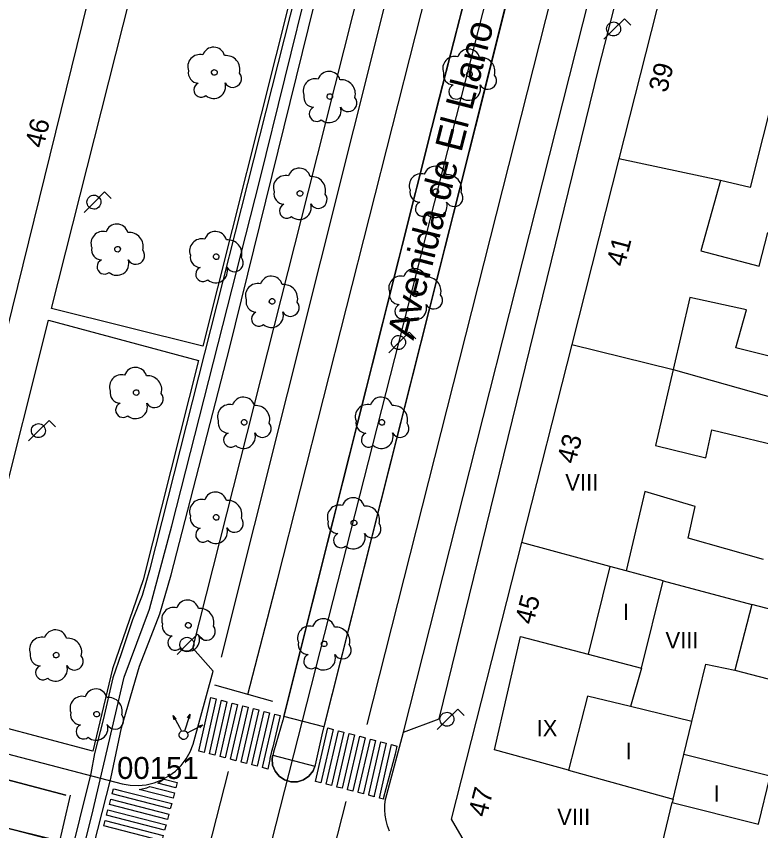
# Model space of a CAD drawing. Extents: x 282771 to 285132, y 4823109 to 4825496.
# Drawn here: x 284907.1 to 284974.9, y 4823170.4 to 4823244.6 of the extents above; entities that cross this region are included whole.
import ezdxf

# ---------------------------------------------------------------- set-up
doc = ezdxf.new("R2010")
doc.units = 0
for name, color, linetype in [('ACERA-BORDILLO', 7, 'Continuous'), ('ARBOL', 7, 'Continuous'), ('BORDILLO', 7, 'Continuous'), ('CALLE-EJE', 7, 'Continuous'), ('CALLE-TEXTO', 7, 'Continuous'), ('CARRIL-BICI-AREA', 7, 'Continuous'), ('CARRIL-BICI-EJE', 7, 'Continuous'), ('EDIFICIO', 7, 'Continuous'), ('FAROLA', 7, 'Continuous'), ('INTERIOR-EDIFICIO', 7, 'Continuous'), ('MEDIANERA', 7, 'Continuous'), ('NUM-PORTAL', 7, 'Continuous'), ('PASO-PEATONES', 7, 'Continuous'), ('SEMAFORO', 7, 'Continuous'), ('SENAL-VIARIA', 7, 'Continuous'), ('TXT-ALTURA-EDIFICIO', 7, 'Continuous'), ('VERTICE-RTM', 7, 'Continuous'), ('ZONA-VERDE', 7, 'Continuous')]:
    doc.layers.add(name, color=color, linetype=linetype)

msp = doc.modelspace()

# ---------------------------------------------------------------- linework, layer by layer
at = {"layer": 'ACERA-BORDILLO'}
for points in [[(284840.297, 4823194.448), (284876.93, 4823185.068), (284891.07, 4823181.359), (284916.75, 4823174.649), (284917.47, 4823174.519), (284918.22, 4823174.489), (284918.95, 4823174.559), (284919.67, 4823174.729), (284920.37, 4823174.999), (284921.01, 4823175.359), (284921.61, 4823175.799), (284922.13, 4823176.319), (284922.58, 4823176.909), (284922.95, 4823177.559), (284923.23, 4823178.249), (284925.061, 4823184.909), (284923.211, 4823187.019), (284933.751, 4823228.659), (284945.901, 4823276.83)], [(284941.126, 4823170.335), (284940.941, 4823170.814), (284940.808, 4823171.305), (284940.725, 4823171.798), (284940.693, 4823172.287), (284940.708, 4823172.765), (284940.766, 4823173.226), (284940.862, 4823173.664), (284942.381, 4823179.339), (284945.631, 4823180.559), (284960.191, 4823239.9), (284967.781, 4823269.43)]]:
    msp.add_lwpolyline(points, dxfattribs=at)
at = {"layer": 'ARBOL'}
for centre, major_axis, start_param, end_param in [((284925.09, 4823240.732), (0.597, 0.85), 5.597968, 8.141647), ((284948.33, 4823240.563), (0.597, 0.85), 5.597356, 8.141035), ((284923.83, 4823240.002), (0.631, 0.897), 0.358306, 2.542137), ((284926.22, 4823239.732), (0.732, 1.041), 5.06373, 6.996971), ((284947.07, 4823239.833), (0.63, 0.898), 0.357695, 2.541526), ((284949.46, 4823239.563), (0.731, 1.042), 5.063119, 6.99636), ((284923.72, 4823239.432), (-0.538, -0.765), 5.125973, 6.863158), ((284926.83, 4823238.902), (-0.458, -0.652), 5.830449, 9.147073), ((284935.607, 4823238.527), (0.597, 0.85), 5.597776, 8.141454), ((284946.96, 4823239.263), (-0.537, -0.766), 5.125362, 6.862547), ((284950.07, 4823238.733), (-0.458, -0.652), 5.829837, 9.146462), ((284923.96, 4823237.882), (-0.386, -0.55), 4.168446, 7.58468), ((284925.1, 4823238.182), (-0.624, -0.888), 6.179375, 8.779453), ((284934.347, 4823237.797), (0.63, 0.897), 0.358114, 2.541945), ((284936.737, 4823237.527), (0.731, 1.041), 5.063538, 6.996779), ((284948.34, 4823238.013), (-0.624, -0.889), 6.178764, 8.778842), ((284947.2, 4823237.713), (-0.386, -0.55), 4.167835, 7.584069), ((284934.237, 4823237.227), (-0.538, -0.765), 5.125781, 6.862966), ((284937.347, 4823236.697), (-0.458, -0.652), 5.830257, 9.146881), ((284934.477, 4823235.677), (-0.386, -0.55), 4.168254, 7.584488), ((284935.617, 4823235.977), (-0.624, -0.888), 6.179183, 8.779261), ((284945.276, 4823229.876), (0.597, 0.85), 5.59786, 8.141539), ((284932.893, 4823229.706), (0.597, 0.85), 5.598195, 8.141874), ((284944.016, 4823229.146), (0.631, 0.897), 0.358199, 2.542029), ((284946.406, 4823228.876), (0.732, 1.041), 5.063623, 6.996863), ((284931.633, 4823228.976), (0.631, 0.897), 0.358534, 2.542364), ((284934.023, 4823228.706), (0.732, 1.041), 5.063958, 6.997198), ((284943.906, 4823228.576), (-0.538, -0.765), 5.125865, 6.86305), ((284931.523, 4823228.406), (-0.538, -0.765), 5.1262, 6.863385), ((284934.633, 4823227.876), (-0.458, -0.652), 5.830676, 9.1473), ((284947.016, 4823228.046), (-0.458, -0.652), 5.830341, 9.146965), ((284931.763, 4823226.856), (-0.386, -0.55), 4.168673, 7.584907), ((284932.903, 4823227.156), (-0.624, -0.888), 6.179602, 8.77968), ((284944.146, 4823227.026), (-0.386, -0.55), 4.168338, 7.584572), ((284945.286, 4823227.326), (-0.624, -0.888), 6.179267, 8.779345), ((284915.009, 4823223.887), (0.631, 0.897), 0.35918, 2.54301), ((284916.269, 4823224.617), (0.598, 0.849), 5.598841, 8.14252), ((284925.259, 4823223.938), (0.598, 0.849), 5.598622, 8.142301), ((284917.399, 4823223.617), (0.733, 1.04), 5.064604, 6.997844), ((284923.999, 4823223.208), (0.631, 0.897), 0.358961, 2.542792), ((284926.389, 4823222.938), (0.732, 1.041), 5.064385, 6.997625), ((284914.899, 4823223.317), (-0.538, -0.765), 5.126846, 6.864032), ((284918.009, 4823222.787), (-0.459, -0.652), 5.831322, 9.147946), ((284923.889, 4823222.638), (-0.538, -0.765), 5.126628, 6.863813), ((284915.139, 4823221.767), (-0.387, -0.549), 4.169319, 7.585553), ((284916.279, 4823222.067), (-0.625, -0.888), 6.180248, 8.780326), ((284926.999, 4823222.108), (-0.459, -0.652), 5.831103, 9.147727), ((284924.129, 4823221.088), (-0.387, -0.55), 4.169101, 7.585334), ((284925.269, 4823221.388), (-0.625, -0.888), 6.18003, 8.780107), ((284943.41, 4823220.546), (0.597, 0.849), 5.598276, 8.141955), ((284930.348, 4823219.867), (0.598, 0.849), 5.598654, 8.142332), ((284942.15, 4823219.816), (0.631, 0.897), 0.358614, 2.542445), ((284944.54, 4823219.546), (0.732, 1.041), 5.064038, 6.997279), ((284929.088, 4823219.137), (0.631, 0.897), 0.358992, 2.542823), ((284931.478, 4823218.867), (0.732, 1.041), 5.064416, 6.997657), ((284942.04, 4823219.246), (-0.538, -0.765), 5.126281, 6.863466), ((284945.15, 4823218.716), (-0.458, -0.652), 5.830757, 9.147381), ((284928.978, 4823218.567), (-0.538, -0.765), 5.126659, 6.863844), ((284932.088, 4823218.037), (-0.459, -0.652), 5.831135, 9.147759), ((284942.28, 4823217.696), (-0.387, -0.55), 4.168754, 7.584988), ((284943.42, 4823217.996), (-0.624, -0.888), 6.179683, 8.779761), ((284929.218, 4823217.017), (-0.387, -0.55), 4.169132, 7.585366), ((284930.358, 4823217.317), (-0.625, -0.888), 6.180061, 8.780139), ((284917.965, 4823211.555), (0.598, 0.849), 5.599303, 8.142982), ((284916.705, 4823210.825), (0.632, 0.897), 0.359642, 2.543473), ((284919.095, 4823210.555), (0.733, 1.04), 5.065066, 6.998306), ((284916.595, 4823210.255), (-0.539, -0.765), 5.127309, 6.864494), ((284919.705, 4823209.725), (-0.459, -0.651), 5.831784, 9.148409), ((284927.804, 4823208.841), (0.598, 0.849), 5.599152, 8.142831), ((284940.357, 4823208.841), (0.598, 0.849), 5.59882, 8.142498), ((284916.835, 4823208.705), (-0.387, -0.549), 4.169782, 7.586015), ((284917.975, 4823209.005), (-0.625, -0.887), 6.180711, 8.780789), ((284926.544, 4823208.111), (0.632, 0.897), 0.359491, 2.543321), ((284928.934, 4823207.841), (0.733, 1.04), 5.064915, 6.998155), ((284939.097, 4823208.111), (0.631, 0.897), 0.359158, 2.542989), ((284941.487, 4823207.841), (0.733, 1.041), 5.064582, 6.997823), ((284926.434, 4823207.541), (-0.539, -0.765), 5.127157, 6.864342), ((284929.544, 4823207.011), (-0.459, -0.651), 5.831633, 9.148257), ((284938.987, 4823207.541), (-0.538, -0.765), 5.126825, 6.86401), ((284942.097, 4823207.011), (-0.459, -0.652), 5.831301, 9.147925), ((284926.674, 4823205.991), (-0.387, -0.549), 4.16963, 7.585864), ((284927.814, 4823206.291), (-0.625, -0.887), 6.180559, 8.780637), ((284939.227, 4823205.991), (-0.387, -0.549), 4.169298, 7.585532), ((284940.367, 4823206.291), (-0.625, -0.888), 6.180227, 8.780305), ((284925.259, 4823200.189), (0.598, 0.849), 5.59956, 8.143239), ((284923.999, 4823199.459), (0.632, 0.896), 0.359899, 2.54373), ((284926.389, 4823199.189), (0.733, 1.04), 5.065323, 6.998563), ((284937.812, 4823199.68), (0.598, 0.849), 5.599249, 8.142928), ((284936.552, 4823198.95), (0.632, 0.897), 0.359588, 2.543418), ((284938.942, 4823198.68), (0.733, 1.04), 5.065012, 6.998252), ((284923.889, 4823198.889), (-0.539, -0.764), 5.127566, 6.864751), ((284926.999, 4823198.359), (-0.459, -0.651), 5.832041, 9.148665), ((284936.442, 4823198.38), (-0.539, -0.765), 5.127254, 6.86444), ((284939.552, 4823197.85), (-0.459, -0.651), 5.83173, 9.148354), ((284924.129, 4823197.339), (-0.387, -0.549), 4.170038, 7.586272), ((284925.269, 4823197.639), (-0.626, -0.887), 6.180968, 8.781045), ((284936.682, 4823196.83), (-0.387, -0.549), 4.169727, 7.585961), ((284937.822, 4823197.13), (-0.625, -0.887), 6.180656, 8.780734), ((284922.714, 4823190.35), (0.599, 0.848), 5.600019, 8.143698), ((284921.454, 4823189.62), (0.632, 0.896), 0.360358, 2.544189), ((284923.844, 4823189.35), (0.734, 1.04), 5.065782, 6.999022), ((284935.098, 4823188.654), (0.599, 0.849), 5.59975, 8.143429), ((284910.67, 4823187.636), (0.599, 0.848), 5.600443, 8.144122), ((284921.344, 4823189.05), (-0.539, -0.764), 5.128025, 6.86521), ((284924.454, 4823188.52), (-0.459, -0.651), 5.8325, 9.149124), ((284933.838, 4823187.924), (0.632, 0.896), 0.360088, 2.543919), ((284936.228, 4823187.654), (0.734, 1.04), 5.065512, 6.998753), ((284909.41, 4823186.906), (0.633, 0.896), 0.360782, 2.544613), ((284911.8, 4823186.636), (0.734, 1.039), 5.066206, 6.999446), ((284921.584, 4823187.5), (-0.387, -0.549), 4.170498, 7.586731), ((284922.724, 4823187.8), (-0.626, -0.887), 6.181427, 8.781504), ((284933.728, 4823187.354), (-0.539, -0.764), 5.127755, 6.86494), ((284936.838, 4823186.824), (-0.459, -0.651), 5.832231, 9.148855), ((284909.3, 4823186.336), (-0.54, -0.764), 5.128449, 6.865634), ((284933.968, 4823185.804), (-0.387, -0.549), 4.170228, 7.586462), ((284935.108, 4823186.104), (-0.626, -0.887), 6.181157, 8.781235), ((284912.41, 4823185.806), (-0.46, -0.651), 5.832924, 9.149549), ((284909.54, 4823184.786), (-0.388, -0.549), 4.170922, 7.587155), ((284910.68, 4823185.086), (-0.626, -0.887), 6.181851, 8.781929), ((284914.36, 4823182.25), (0.599, 0.848), 5.600562, 8.144241), ((284913.1, 4823181.52), (0.633, 0.896), 0.360901, 2.544731), ((284915.49, 4823181.25), (0.734, 1.039), 5.066325, 6.999565), ((284912.99, 4823180.95), (-0.54, -0.764), 5.128567, 6.865753), ((284916.1, 4823180.42), (-0.46, -0.651), 5.833043, 9.149667), ((284913.23, 4823179.4), (-0.388, -0.549), 4.17104, 7.587274), ((284914.37, 4823179.7), (-0.626, -0.887), 6.18197, 8.782047)]:
    msp.add_ellipse(centre, major_axis=major_axis, ratio=0.999979, start_param=start_param, end_param=end_param, dxfattribs=at)
for centre, major_axis in [((284925.16, 4823239.472), (0.146, 0.208)), ((284948.4, 4823239.303), (0.146, 0.208)), ((284935.677, 4823237.267), (0.146, 0.208)), ((284932.963, 4823228.446), (0.146, 0.208)), ((284945.346, 4823228.616), (0.146, 0.208)), ((284916.339, 4823223.357), (0.147, 0.208)), ((284925.329, 4823222.678), (0.147, 0.208)), ((284943.48, 4823219.286), (0.146, 0.208)), ((284930.418, 4823218.607), (0.147, 0.208)), ((284918.035, 4823210.295), (0.147, 0.208)), ((284927.874, 4823207.581), (0.147, 0.208)), ((284940.427, 4823207.581), (0.147, 0.208)), ((284925.329, 4823198.929), (0.147, 0.208)), ((284937.882, 4823198.42), (0.147, 0.208)), ((284922.784, 4823189.09), (0.147, 0.208)), ((284935.168, 4823187.394), (0.147, 0.208)), ((284910.74, 4823186.376), (0.147, 0.208)), ((284914.43, 4823180.99), (0.147, 0.208))]:
    msp.add_ellipse(centre, major_axis=major_axis, ratio=0.999979, dxfattribs=at)
at = {"layer": 'BORDILLO'}
msp.add_lwpolyline([(284955.811, 4823276.84), (284944.981, 4823234.45), (284931.4, 4823180.449), (284930.56, 4823177.529), (284930.42, 4823176.939), (284930.47, 4823176.349), (284930.69, 4823175.789), (284931.06, 4823175.329), (284931.56, 4823174.999), (284932.13, 4823174.829), (284932.72, 4823174.829), (284933.29, 4823175.009), (284933.78, 4823175.349), (284934.15, 4823175.829), (284934.36, 4823176.389), (284935.03, 4823179.369), (284948.391, 4823232.27), (284959.401, 4823276.42)], dxfattribs=at)
at = {"layer": 'CALLE-EJE'}
for points in [[(284929.182, 4823164.655), (284961.257, 4823290.549)], [(284825.756, 4823191.597), (284929.182, 4823164.655)]]:
    msp.add_lwpolyline(points, dxfattribs=at)
at = {"layer": 'CARRIL-BICI-AREA'}
for points in [[(284912.597, 4823162.844), (284915.733, 4823175.121), (284916.692, 4823179.751), (284918.345, 4823185.374), (284920.197, 4823190.136), (284921.223, 4823193.675), (284926.547, 4823214.313), (284940.934, 4823272.72)], [(284933.724, 4823251.321), (284919.238, 4823194.105), (284918.577, 4823191.79), (284917.684, 4823189.574), (284916.659, 4823186.498), (284915.898, 4823184.316), (284915.038, 4823180.479), (284914.244, 4823177.403), (284913.913, 4823175.584), (284910.844, 4823163.208)]]:
    msp.add_lwpolyline(points, dxfattribs=at)
at = {"layer": 'CARRIL-BICI-EJE'}
msp.add_lwpolyline([(284898.848, 4823109), (284902.299, 4823122.713), (284910.695, 4823155.804), (284911.652, 4823162.11), (284912.286, 4823165.012), (284913.978, 4823171.751), (284916.933, 4823184.356), (284919.259, 4823190.551), (284921.283, 4823198.167), (284929.304, 4823229.658), (284936.148, 4823257.392), (284939.937, 4823272.684), (284940.903, 4823278.849), (284941.991, 4823284.078), (284942.621, 4823286.015)], dxfattribs=at)
at = {"layer": 'EDIFICIO'}
for points in [[(284864.179, 4823306.899), (284924.747, 4823290.919), (284916.091, 4823256.01), (284904.731, 4823209.969), (284901.165, 4823195.545), (284898.86, 4823186.209), (284892.95, 4823183.169), (284891.07, 4823183.649), (284865.72, 4823190.138), (284839.26, 4823196.638), (284837.46, 4823199.978), (284846.051, 4823233.549), (284848.921, 4823245.339), (284897.088, 4823233.913), (284909.363, 4823280.475), (284887.514, 4823286.238), (284860.601, 4823293.339), (284864.179, 4823306.899)], [(284975.382, 4823276.95), (284973.252, 4823275.88), (284962.021, 4823231.6), (284957.731, 4823214.69), (284953.141, 4823196.639), (284946.75, 4823171.429), (284948.76, 4823167.929), (284964.68, 4823163.769), (284984.55, 4823158.589)]]:
    msp.add_lwpolyline(points, dxfattribs=at)
at = {"layer": 'FAROLA'}
for p, q in [((284962.521, 4823244.36), (284961.581, 4823243.43)), ((284963.111, 4823243.77), (284962.521, 4823244.36)), ((284961.581, 4823243.43), (284960.651, 4823242.49)), ((284915.161, 4823228.579), (284914.221, 4823227.649)), ((284915.751, 4823227.989), (284915.161, 4823228.579)), ((284914.221, 4823227.649), (284913.291, 4823226.709)), ((284942.921, 4823215.789), (284941.981, 4823214.859)), ((284943.511, 4823215.199), (284942.921, 4823215.789)), ((284941.981, 4823214.859), (284941.051, 4823213.919)), ((284910.101, 4823207.759), (284909.161, 4823206.829)), ((284910.691, 4823207.169), (284910.101, 4823207.759)), ((284909.161, 4823206.829), (284908.231, 4823205.889)), ((284923.631, 4823188.289), (284922.691, 4823187.359)), ((284924.221, 4823187.699), (284923.631, 4823188.289)), ((284922.691, 4823187.359), (284921.761, 4823186.419)), ((284947.331, 4823181.459), (284946.391, 4823180.529)), ((284947.921, 4823180.869), (284947.331, 4823181.459)), ((284946.391, 4823180.529), (284945.461, 4823179.589))]:
    msp.add_line(p, q, dxfattribs=at)
for centre, major_axis in [((284961.541, 4823243.43), (0.366, 0.522)), ((284914.181, 4823227.649), (0.367, 0.521)), ((284941.941, 4823214.859), (0.367, 0.521)), ((284909.121, 4823206.829), (0.367, 0.521)), ((284922.651, 4823187.359), (0.368, 0.521)), ((284946.351, 4823180.529), (0.367, 0.521))]:
    msp.add_ellipse(centre, major_axis=major_axis, ratio=0.999979, dxfattribs=at)
at = {"layer": 'INTERIOR-EDIFICIO'}
for points in [[(284978.649, 4823247.49), (284973.997, 4823228.983), (284971.291, 4823229.61), (284969.491, 4823223.21), (284974.821, 4823221.81), (284975.611, 4823224.87)], [(284979.751, 4823212.61), (284972.691, 4823214.37), (284973.651, 4823217.84), (284968.501, 4823218.96), (284966.971, 4823212.39), (284965.351, 4823205.47), (284969.941, 4823204.35), (284970.501, 4823206.91), (284977.811, 4823205.15)], [(284975.201, 4823195.1), (284968.341, 4823197.02), (284968.971, 4823199.92), (284964.381, 4823201.28), (284962.701, 4823194.059), (284961.211, 4823194.459)], [(284961.211, 4823194.459), (284959.211, 4823186.449), (284964.091, 4823185.179), (284966.061, 4823193.149), (284974.131, 4823190.98), (284972.581, 4823184.989), (284987.401, 4823181.15)], [(284959.161, 4823182.639), (284957.421, 4823175.889), (284966.971, 4823173.259), (284966.893, 4823172.939), (284974.751, 4823170.979), (284975.811, 4823175.339), (284967.951, 4823177.309), (284968.681, 4823180.309), (284963.071, 4823181.679), (284959.161, 4823182.639)]]:
    msp.add_lwpolyline(points, dxfattribs=at)
at = {"layer": 'MEDIANERA'}
for p, q in [((284971.291, 4823229.61), (284962.021, 4823231.6)), ((284961.211, 4823194.459), (284953.141, 4823196.639)), ((284966.061, 4823193.149), (284962.701, 4823194.059)), ((284981.311, 4823189.12), (284974.131, 4823190.98)), ((284964.091, 4823185.179), (284963.071, 4823181.679)), ((284966.971, 4823173.259), (284967.951, 4823177.309)), ((284964.68, 4823163.769), (284966.893, 4823172.939)), ((284966.891, 4823172.939), (284966.893, 4823172.939))]:
    msp.add_line(p, q, dxfattribs=at)
for points in [[(284957.731, 4823214.69), (284966.971, 4823212.39), (284978.831, 4823209.06), (284986.391, 4823207.15)], [(284957.421, 4823175.889), (284950.701, 4823177.739), (284953.051, 4823188.059), (284959.211, 4823186.449)], [(284968.681, 4823180.309), (284969.951, 4823185.559), (284972.581, 4823184.989)]]:
    msp.add_lwpolyline(points, dxfattribs=at)
at = {"layer": 'PASO-PEATONES'}
for points in [[(284923.736, 4823177.633), (284924.85, 4823182.508), (284925.334, 4823182.381), (284924.22, 4823177.507)], [(284924.704, 4823177.381), (284925.818, 4823182.255), (284926.302, 4823182.129), (284925.188, 4823177.255)], [(284925.672, 4823177.128), (284926.786, 4823182.003), (284927.27, 4823181.877), (284926.156, 4823177.002)], [(284926.64, 4823176.876), (284927.755, 4823181.751), (284928.239, 4823181.624), (284927.124, 4823176.75)], [(284927.608, 4823176.624), (284928.723, 4823181.498), (284929.207, 4823181.372), (284928.092, 4823176.498)], [(284928.577, 4823176.371), (284929.691, 4823181.246), (284930.175, 4823181.12), (284929.061, 4823176.245)], [(284929.545, 4823176.119), (284930.659, 4823180.994), (284931.143, 4823180.868), (284930.486, 4823177.994), (284930.367, 4823177.58), (284930.218, 4823176.954), (284930.227, 4823176.858), (284930.029, 4823175.993)], [(284934.386, 4823174.857), (284935.499, 4823179.732), (284935.984, 4823179.606), (284934.869, 4823174.731)], [(284935.354, 4823174.605), (284936.468, 4823179.48), (284936.952, 4823179.354), (284935.837, 4823174.479)], [(284936.322, 4823174.353), (284937.436, 4823179.227), (284937.92, 4823179.101), (284936.807, 4823174.235)], [(284937.289, 4823174.101), (284937.295, 4823174.124), (284938.404, 4823178.975), (284938.888, 4823178.849), (284937.782, 4823174.012), (284937.773, 4823173.975)], [(284938.256, 4823173.849), (284938.27, 4823173.901), (284939.372, 4823178.723), (284939.856, 4823178.597), (284938.757, 4823173.79), (284938.74, 4823173.723)], [(284939.223, 4823173.597), (284939.245, 4823173.678), (284940.34, 4823178.47), (284940.824, 4823178.344), (284939.732, 4823173.567), (284939.707, 4823173.471)], [(284940.194, 4823173.344), (284941.308, 4823178.218), (284941.8, 4823178.09), (284941.637, 4823177.333), (284940.584, 4823173.397), (284940.565, 4823173.247)], [(284920, 4823174.718), (284920.383, 4823174.934), (284920.587, 4823175.083), (284921.783, 4823174.775), (284921.654, 4823174.292)], [(284915.847, 4823173.723), (284915.973, 4823174.197), (284916.113, 4823174.171), (284916.701, 4823174.019), (284921.269, 4823172.842), (284921.141, 4823172.359)], [(284918.314, 4823174.12), (284918.994, 4823174.281), (284919.275, 4823174.389), (284921.526, 4823173.809), (284921.398, 4823173.325)], [(284915.59, 4823172.757), (284915.719, 4823173.24), (284921.012, 4823171.876), (284920.884, 4823171.392)], [(284915.334, 4823171.79), (284915.462, 4823172.273), (284920.756, 4823170.909), (284920.627, 4823170.426)], [(284915.077, 4823170.824), (284915.205, 4823171.307), (284920.499, 4823169.943), (284920.371, 4823169.459)]]:
    msp.add_lwpolyline(points, close=True, dxfattribs=at)
at = {"layer": 'SEMAFORO'}
for p, q in [((284921.416, 4823180.857), (284921.977, 4823179.796)), ((284921.416, 4823180.857), (284921.682, 4823180.568)), ((284921.505, 4823180.475), (284921.416, 4823180.857)), ((284922.584, 4823179.846), (284922.939, 4823180.994)), ((284922.718, 4823180.663), (284922.939, 4823180.994)), ((284922.934, 4823180.596), (284922.939, 4823180.994)), ((284921.977, 4823179.796), (284922.164, 4823179.443)), ((284922.467, 4823179.467), (284922.584, 4823179.846)), ((284923.058, 4823179.462), (284924.119, 4823180.023)), ((284923.736, 4823179.934), (284924.119, 4823180.023)), ((284923.83, 4823179.757), (284924.119, 4823180.023)), ((284922.704, 4823179.276), (284923.058, 4823179.462))]:
    msp.add_line(p, q, dxfattribs=at)
msp.add_ellipse((284922.35, 4823179.089), major_axis=(0.231, 0.327), ratio=0.999979, dxfattribs=at)
at = {"layer": 'SENAL-VIARIA'}
for p, q in [((284948.422, 4823276.529), (284925.765, 4823186.187)), ((284942.353, 4823179.229), (284965.702, 4823271.437)), ((284925.167, 4823183.654), (284930.442, 4823182.161)), ((284921.173, 4823155.265), (284926.449, 4823175.782)), ((284912.013, 4823173.61), (284910.163, 4823165.61)), ((284931.906, 4823152.505), (284937.182, 4823173.022))]:
    msp.add_line(p, q, dxfattribs=at)
for points in [[(284928.21, 4823182.779), (284930.914, 4823193.228), (284951.873, 4823275.876)], [(284962.631, 4823272.795), (284959.834, 4823262.066), (284939.068, 4823180.061)], [(284911.611, 4823173.62), (284839.968, 4823192.519), (284911.611, 4823173.62)], [(284837.709, 4823188.576), (284844.454, 4823186.834), (284900.154, 4823172.14), (284910.925, 4823169.474)]]:
    msp.add_lwpolyline(points, dxfattribs=at)
at = {"layer": 'VERTICE-RTM'}
msp.add_line((284919.82, 4823174.589), (284919.82, 4823174.589), dxfattribs=at)
at = {"layer": 'ZONA-VERDE'}
for p, q in [((284945.688, 4823237.218), (284955.511, 4823275.666)), ((284959.007, 4823274.839), (284949.496, 4823236.699)), ((284910.328, 4823217.968), (284919.265, 4823253.31)), ((284933.002, 4823249.925), (284924.104, 4823214.528)), ((284944.981, 4823234.45), (284945.688, 4823237.218)), ((284949.494, 4823236.692), (284948.391, 4823232.27)), ((284949.496, 4823236.699), (284949.491, 4823236.7)), ((284949.491, 4823236.7), (284949.494, 4823236.692)), ((284931.483, 4823180.779), (284944.981, 4823234.45)), ((284948.391, 4823232.27), (284935.146, 4823179.824)), ((284924.104, 4823214.528), (284910.328, 4823217.968)), ((284901.02, 4823181.069), (284910.057, 4823216.893)), ((284910.057, 4823216.893), (284923.712, 4823213.213)), ((284923.712, 4823213.213), (284918.675, 4823193.233)), ((284918.675, 4823193.233), (284915.877, 4823185.118)), ((284915.877, 4823185.118), (284914.086, 4823177.619)), ((284914.086, 4823177.619), (284901.02, 4823181.069)), ((284935.146, 4823179.824), (284931.483, 4823180.779)), ((284930.42, 4823176.939), (284930.496, 4823177.255)), ((284930.47, 4823176.349), (284930.42, 4823176.939)), ((284930.496, 4823177.255), (284934.312, 4823176.261)), ((284930.69, 4823175.789), (284930.47, 4823176.349)), ((284934.312, 4823176.261), (284934.15, 4823175.829)), ((284931.06, 4823175.329), (284930.69, 4823175.789)), ((284931.56, 4823174.999), (284931.06, 4823175.329)), ((284933.78, 4823175.349), (284933.29, 4823175.009)), ((284934.15, 4823175.829), (284933.78, 4823175.349)), ((284932.13, 4823174.829), (284931.56, 4823174.999)), ((284932.72, 4823174.829), (284932.13, 4823174.829)), ((284933.29, 4823175.009), (284932.72, 4823174.829))]:
    msp.add_line(p, q, dxfattribs=at)

# ---------------------------------------------------------------- texts
at = {"layer": 'CALLE-TEXTO'}
msp.add_text('Avenida de El Llano', height=2.5, rotation=75.7068, dxfattribs=at).set_placement((284943.3, 4823215.004))
at = {"layer": 'NUM-PORTAL'}
for s, rotation, p in [('39', 75.42962, (284966.387, 4823237.559)), ('46', 76.4696, (284909.574, 4823232.504)), ('41', 75.42962, (284962.533, 4823221.692)), ('43', 75.42962, (284958.037, 4823203.718)), ('45', 75.42962, (284954.206, 4823189.075)), ('47', 75.42962, (284949.947, 4823171.53))]:
    msp.add_text(s, height=1.75, rotation=rotation, dxfattribs=at).set_placement(p)
at = {"layer": 'TXT-ALTURA-EDIFICIO'}
for s, p in [('VIII', (284957.14, 4823201.369)), ('I', (284962.4, 4823189.559)), ('VIII', (284966.27, 4823186.979)), ('IX', (284954.524, 4823178.969)), ('I', (284962.629, 4823176.889)), ('I', (284970.649, 4823173.009)), ('VIII', (284956.4, 4823170.889))]:
    msp.add_text(s, height=1.5, rotation=0.00058, dxfattribs=at).set_placement(p)
at = {"layer": 'VERTICE-RTM'}
msp.add_text('00151', height=2, rotation=0.00058, dxfattribs=at).set_placement((284916.289, 4823175.089))

doc.saveas('drawing.dxf')
